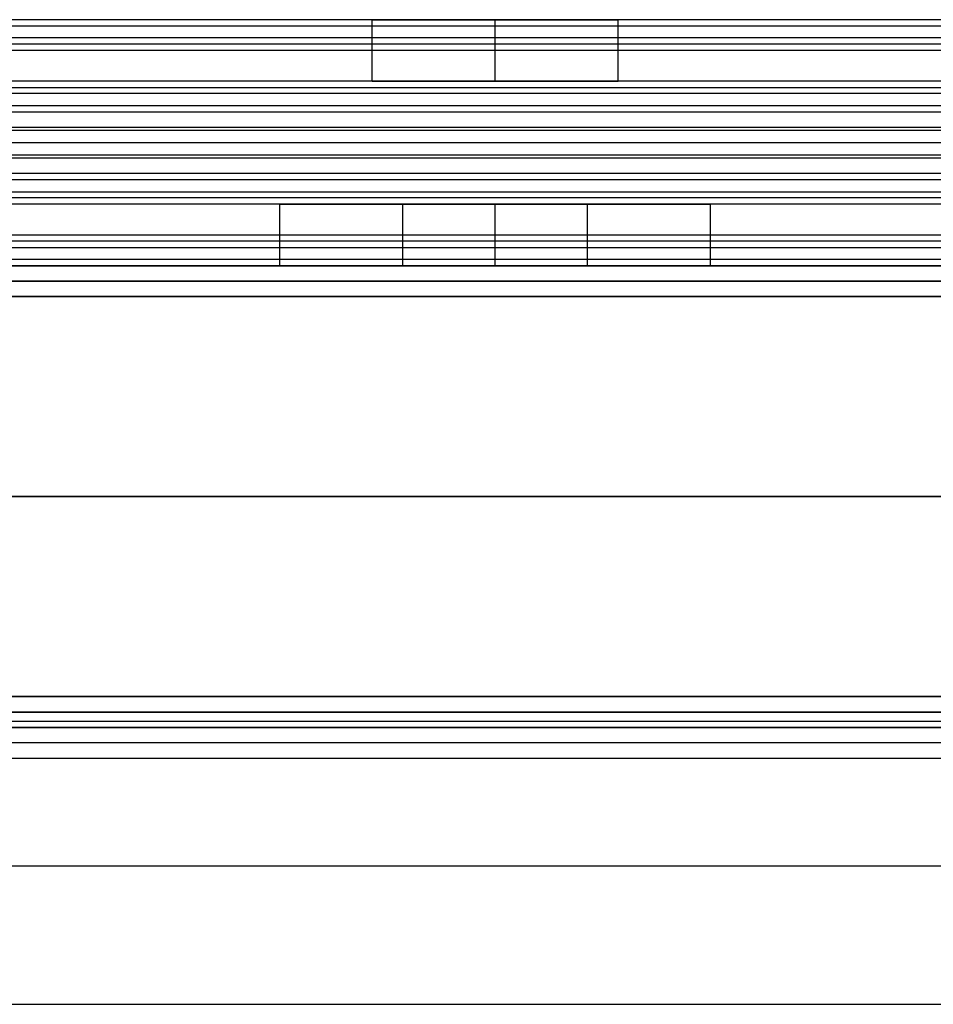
# Model space of a CAD drawing. Header units: millimetres. Extents: x -646 to 654, y -203 to 198.
# Tile 452 of 656: x -387 to -357, y 125 to 157. Entities that reach past the tile are written whole.
import ezdxf

# ---------------------------------------------------------------- set-up
doc = ezdxf.new("R2010")
doc.units = ezdxf.units.MM
doc.layers.add('Default', color=7, linetype='Continuous', true_color=0x000000)

msp = doc.modelspace()

# ---------------------------------------------------------------- linework, layer by layer
at = {"layer": 'Default'}
for p, q in [((-645.384, 149.34, 1170.822), (652.616, 149.34, 1170.822)), ((652.616, 149.34, 772.822), (-645.384, 149.34, 772.822)), ((652.616, 149.34, 971.822), (-645.384, 149.34, 971.822)), ((652.616, 134.34, 772.822), (-645.384, 134.34, 772.822)), ((-645.384, 134.34, 1170.822), (652.616, 134.34, 1170.822)), ((652.616, 134.34, 971.822), (-645.384, 134.34, 971.822)), ((-457.935, 134.34, 880.822), (-270.834, 134.34, 880.822)), ((652.616, 133.84, 885.322), (-645.384, 133.84, 885.322)), ((-636.384, 129.84, 780.822), (-1.884, 129.84, 780.822)), ((-636.384, 129.84, 873.822), (-1.884, 129.84, 873.822))]:
    msp.add_line(p, q, dxfattribs=at)
for points in [[(628.616, 157.34, 1076.214), (3.616, 157.34, 1076.214), (-621.384, 157.34, 1076.214)], [(628.616, 157.34, 1089.822), (3.616, 157.34, 1089.822), (-621.384, 157.34, 1089.822)], [(628.616, 157.129, 1090.717), (3.616, 157.129, 1090.717), (-621.384, 157.129, 1090.717)], [(-375.304, 157.34, 1083.018), (-394.884, 157.34, 1083.018), (-414.465, 157.34, 1083.018)], [(-375.384, 155.34, 1082.214), (-375.384, 156.34, 1082.214), (-375.384, 157.34, 1082.214)], [(-371.384, 155.34, 1086.214), (-371.384, 156.34, 1086.214), (-371.384, 157.34, 1086.214)], [(-371.384, 155.34, 1078.214), (-371.384, 156.34, 1078.214), (-371.384, 157.34, 1078.214)], [(-328.304, 157.34, 1083.018), (-347.884, 157.34, 1083.018), (-367.465, 157.34, 1083.018)], [(-367.384, 155.34, 1082.214), (-367.384, 156.34, 1082.214), (-367.384, 157.34, 1082.214)], [(628.616, 156.755, 1074.8), (3.616, 156.755, 1074.8), (-621.384, 156.755, 1074.8)], [(628.616, 156.54, 1091.422), (3.616, 156.54, 1091.422), (-621.384, 156.54, 1091.422)], [(628.616, 156.34, 1120.822), (3.616, 156.34, 1120.822), (-621.384, 156.34, 1120.822)], [(628.616, 156.34, 1118.822), (3.616, 156.34, 1118.822), (-621.384, 156.34, 1118.822)], [(628.616, 156.34, 1119.822), (3.616, 156.34, 1119.822), (-621.384, 156.34, 1119.822)], [(628.616, 155.34, 1074.214), (3.616, 155.34, 1074.214), (-621.384, 155.34, 1074.214)], [(628.616, 155.34, 1076.214), (3.616, 155.34, 1076.214), (-621.384, 155.34, 1076.214)], [(628.616, 155.34, 1089.714), (3.616, 155.34, 1089.714), (-621.384, 155.34, 1089.714)], [(628.616, 155.34, 1101.322), (3.616, 155.34, 1101.322), (-621.384, 155.34, 1101.322)], [(628.616, 155.34, 1093.822), (3.616, 155.34, 1093.822), (-621.384, 155.34, 1093.822)], [(628.616, 155.34, 1097.572), (3.616, 155.34, 1097.572), (-621.384, 155.34, 1097.572)], [(-375.314, 155.34, 1082.964), (-394.884, 155.34, 1082.964), (-414.454, 155.34, 1082.964)], [(-328.314, 155.34, 1082.964), (-347.884, 155.34, 1082.964), (-367.454, 155.34, 1082.964)], [(628.616, 155.129, 1102.217), (3.616, 155.129, 1102.217), (-621.384, 155.129, 1102.217)], [(628.616, 154.94, 1092.622), (3.616, 154.94, 1092.622), (-621.384, 154.94, 1092.622)], [(628.616, 154.54, 1102.922), (3.616, 154.54, 1102.922), (-621.384, 154.54, 1102.922)], [(628.616, 154.34, 1093.822), (3.616, 154.34, 1093.822), (-621.384, 154.34, 1093.822)], [(628.616, 153.84, 1120.822), (3.616, 153.84, 1120.822), (-621.384, 153.84, 1120.822)], [(628.616, 153.84, 1118.822), (3.616, 153.84, 1118.822), (-621.384, 153.84, 1118.822)], [(628.616, 153.74, 1090.914), (3.616, 153.74, 1090.914), (-621.384, 153.74, 1090.914)], [(628.616, 153.34, 1101.214), (3.616, 153.34, 1101.214), (-621.384, 153.34, 1101.214)], [(628.616, 153.34, 1093.822), (3.616, 153.34, 1093.822), (-621.384, 153.34, 1093.822)], [(628.616, 153.34, 1097.518), (3.616, 153.34, 1097.518), (-621.384, 153.34, 1097.518)], [(628.616, 153.34, 1093.822), (3.616, 153.34, 1093.822), (-621.384, 153.34, 1093.822)], [(628.616, 153.34, 1101.214), (3.616, 153.34, 1101.214), (-621.384, 153.34, 1101.214)], [(628.616, 153.34, 1097.518), (3.616, 153.34, 1097.518), (-621.384, 153.34, 1097.518)], [(628.616, 152.94, 1104.122), (3.616, 152.94, 1104.122), (-621.384, 152.94, 1104.122)], [(628.616, 152.84, 1074.214), (3.616, 152.84, 1074.214), (-621.384, 152.84, 1074.214)], [(628.616, 152.84, 1076.214), (3.616, 152.84, 1076.214), (-621.384, 152.84, 1076.214)], [(628.616, 152.34, 1101.214), (3.616, 152.34, 1101.214), (-621.384, 152.34, 1101.214)], [(628.616, 152.14, 1092.114), (3.616, 152.14, 1092.114), (-621.384, 152.14, 1092.114)], [(628.616, 151.74, 1102.414), (3.616, 151.74, 1102.414), (-621.384, 151.74, 1102.414)], [(628.616, 151.551, 1092.819), (3.616, 151.551, 1092.819), (-621.384, 151.551, 1092.819)], [(628.616, 151.34, 1093.714), (3.616, 151.34, 1093.714), (-621.384, 151.34, 1093.714)], [(628.616, 151.34, 1101.214), (3.616, 151.34, 1101.214), (-621.384, 151.34, 1101.214)], [(628.616, 151.34, 1097.464), (3.616, 151.34, 1097.464), (-621.384, 151.34, 1097.464)], [(628.616, 151.34, 1120.822), (3.616, 151.34, 1120.822), (-621.384, 151.34, 1120.822)], [(628.616, 151.34, 1118.822), (3.616, 151.34, 1118.822), (-621.384, 151.34, 1118.822)], [(628.616, 151.34, 1105.322), (3.616, 151.34, 1105.322), (-621.384, 151.34, 1105.322)], [(-378.314, 151.34, 1112.072), (-397.884, 151.34, 1112.072), (-417.454, 151.34, 1112.072)], [(-378.384, 149.34, 1112.822), (-378.384, 150.34, 1112.822), (-378.384, 151.34, 1112.822)], [(-374.384, 151.34, 1108.822), (-371.384, 151.34, 1108.822), (-368.384, 151.34, 1108.822)], [(-368.384, 151.34, 1116.822), (-371.384, 151.34, 1116.822), (-374.384, 151.34, 1116.822)], [(-374.384, 149.34, 1108.822), (-374.384, 150.34, 1108.822), (-374.384, 151.34, 1108.822)], [(-374.384, 149.34, 1116.822), (-374.384, 150.34, 1116.822), (-374.384, 151.34, 1116.822)], [(-371.384, 149.34, 1108.822), (-371.384, 150.34, 1108.822), (-371.384, 151.34, 1108.822)], [(-371.384, 149.34, 1116.822), (-371.384, 150.34, 1116.822), (-371.384, 151.34, 1116.822)], [(-368.384, 149.34, 1108.822), (-368.384, 150.34, 1108.822), (-368.384, 151.34, 1108.822)], [(-368.384, 149.34, 1116.822), (-368.384, 150.34, 1116.822), (-368.384, 151.34, 1116.822)], [(-325.314, 151.34, 1112.072), (-344.884, 151.34, 1112.072), (-364.454, 151.34, 1112.072)], [(-364.384, 149.34, 1112.822), (-364.384, 150.34, 1112.822), (-364.384, 151.34, 1112.822)], [(628.616, 150.34, 1074.214), (3.616, 150.34, 1074.214), (-621.384, 150.34, 1074.214)], [(628.616, 150.34, 1076.214), (3.616, 150.34, 1076.214), (-621.384, 150.34, 1076.214)], [(628.616, 150.34, 1075.214), (3.616, 150.34, 1075.214), (-621.384, 150.34, 1075.214)], [(628.616, 150.14, 1103.614), (3.616, 150.14, 1103.614), (-621.384, 150.14, 1103.614)], [(628.616, 149.926, 1120.236), (3.616, 149.926, 1120.236), (-621.384, 149.926, 1120.236)], [(628.616, 149.551, 1104.319), (3.616, 149.551, 1104.319), (-621.384, 149.551, 1104.319)], [(628.616, 149.34, 1118.822), (3.616, 149.34, 1118.822), (-621.384, 149.34, 1118.822)], [(628.616, 149.34, 1105.214), (3.616, 149.34, 1105.214), (-621.384, 149.34, 1105.214)], [(-378.304, 149.34, 1112.018), (-397.884, 149.34, 1112.018), (-417.465, 149.34, 1112.018)], [(-368.384, 149.34, 1108.822), (-371.384, 149.34, 1108.822), (-374.384, 149.34, 1108.822)], [(-374.384, 149.34, 1116.822), (-371.384, 149.34, 1116.822), (-368.384, 149.34, 1116.822)], [(-325.304, 149.34, 1112.018), (-344.884, 149.34, 1112.018), (-364.465, 149.34, 1112.018)], [(-645.384, 148.84, 1171.322), (3.616, 148.84, 1171.322), (652.616, 148.84, 1171.322)], [(652.616, 148.84, 772.322), (3.616, 148.84, 772.322), (-645.384, 148.84, 772.322)], [(-645.384, 148.34, 1171.822), (3.616, 148.34, 1171.822), (652.616, 148.34, 1171.822)], [(652.616, 148.34, 771.822), (3.616, 148.34, 771.822), (-645.384, 148.34, 771.822)], [(-645.384, 141.84, 1171.822), (3.616, 141.84, 1171.822), (652.616, 141.84, 1171.822)], [(652.616, 141.84, 771.822), (3.616, 141.84, 771.822), (-645.384, 141.84, 771.822)], [(-645.384, 135.34, 1171.822), (3.616, 135.34, 1171.822), (652.616, 135.34, 1171.822)], [(652.616, 135.34, 771.822), (3.616, 135.34, 771.822), (-645.384, 135.34, 771.822)], [(-645.384, 134.84, 1171.322), (3.616, 134.84, 1171.322), (652.616, 134.84, 1171.322)], [(652.616, 134.84, 772.322), (3.616, 134.84, 772.322), (-645.384, 134.84, 772.322)], [(-1.884, 134.531, 771.822), (-319.134, 134.531, 771.822), (-636.384, 134.531, 771.822)], [(-1.884, 134.531, 780.822), (-319.134, 134.531, 780.822), (-636.384, 134.531, 780.822)], [(652.616, 134.34, 884.822), (3.616, 134.34, 884.822), (-645.384, 134.34, 884.822)], [(-645.384, 134.34, 876.822), (3.616, 134.34, 876.822), (652.616, 134.34, 876.822)], [(-1.884, 134.34, 771.822), (-319.134, 134.34, 771.822), (-636.384, 134.34, 771.822)], [(-1.884, 134.34, 780.822), (-319.134, 134.34, 780.822), (-636.384, 134.34, 780.822)], [(-1.884, 134.34, 780.822), (-319.134, 134.34, 780.822), (-636.384, 134.34, 780.822)], [(-1.884, 134.34, 873.822), (-319.134, 134.34, 873.822), (-636.384, 134.34, 873.822)], [(-1.884, 134.34, 827.322), (-319.134, 134.34, 827.322), (-636.384, 134.34, 827.322)], [(-350.884, 134.34, 776.322), (-423.91, 134.34, 776.322), (-496.935, 134.34, 776.322)], [(-645.384, 133.34, 885.822), (3.616, 133.34, 885.822), (652.616, 133.34, 885.822)], [(-636.384, 125.34, 780.822), (-319.134, 125.34, 780.822), (-1.884, 125.34, 780.822)], [(-636.384, 125.34, 873.822), (-319.134, 125.34, 873.822), (-1.884, 125.34, 873.822)], [(-636.384, 125.34, 827.322), (-319.134, 125.34, 827.322), (-1.884, 125.34, 827.322)]]:
    msp.add_open_spline(points, degree=2, dxfattribs=at)
for points, weights, knots in [([(-375.384, 157.34, 1082.214), (-375.384, 157.34, 1078.214), (-371.384, 157.34, 1078.214), (-367.384, 157.34, 1078.214), (-367.384, 157.34, 1082.214), (-367.384, 157.34, 1086.214), (-371.384, 157.34, 1086.214), (-375.384, 157.34, 1086.214), (-375.384, 157.34, 1082.214)], [1, 0.707106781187, 1, 0.707106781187, 1, 0.707106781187, 1, 0.707106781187, 1], [0, 0, 0, 6.283185, 6.283185, 12.566371, 12.566371, 18.849556, 18.849556, 25.132741, 25.132741, 25.132741]), ([(-375.384, 155.34, 1082.214), (-375.384, 155.34, 1086.214), (-371.384, 155.34, 1086.214), (-367.384, 155.34, 1086.214), (-367.384, 155.34, 1082.214), (-367.384, 155.34, 1078.214), (-371.384, 155.34, 1078.214), (-375.384, 155.34, 1078.214), (-375.384, 155.34, 1082.214)], [1, 0.707106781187, 1, 0.707106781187, 1, 0.707106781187, 1, 0.707106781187, 1], [-25.132741, -25.132741, -25.132741, -18.849556, -18.849556, -12.566371, -12.566371, -6.283185, -6.283185, 0, 0, 0]), ([(-374.384, 151.34, 1116.822), (-378.384, 151.34, 1116.822), (-378.384, 151.34, 1112.822), (-378.384, 151.34, 1108.822), (-374.384, 151.34, 1108.822)], [1, 0.707106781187, 1, 0.707106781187, 1], [-37.132741, -37.132741, -37.132741, -30.849556, -30.849556, -24.566371, -24.566371, -24.566371]), ([(-368.384, 151.34, 1108.822), (-364.384, 151.34, 1108.822), (-364.384, 151.34, 1112.822), (-364.384, 151.34, 1116.822), (-368.384, 151.34, 1116.822)], [1, 0.707106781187, 1, 0.707106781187, 1], [-55.699112, -55.699112, -55.699112, -49.415927, -49.415927, -43.132741, -43.132741, -43.132741]), ([(-374.384, 149.34, 1108.822), (-378.384, 149.34, 1108.822), (-378.384, 149.34, 1112.822), (-378.384, 149.34, 1116.822), (-374.384, 149.34, 1116.822)], [1, 0.707106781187, 1, 0.707106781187, 1], [24.566371, 24.566371, 24.566371, 30.849556, 30.849556, 37.132741, 37.132741, 37.132741]), ([(-368.384, 149.34, 1116.822), (-364.384, 149.34, 1116.822), (-364.384, 149.34, 1112.822), (-364.384, 149.34, 1108.822), (-368.384, 149.34, 1108.822)], [1, 0.707106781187, 1, 0.707106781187, 1], [43.132741, 43.132741, 43.132741, 49.415927, 49.415927, 55.699112, 55.699112, 55.699112])]:
    msp.add_rational_spline(points, weights, degree=2, knots=knots, dxfattribs=at)

doc.saveas('drawing.dxf')
